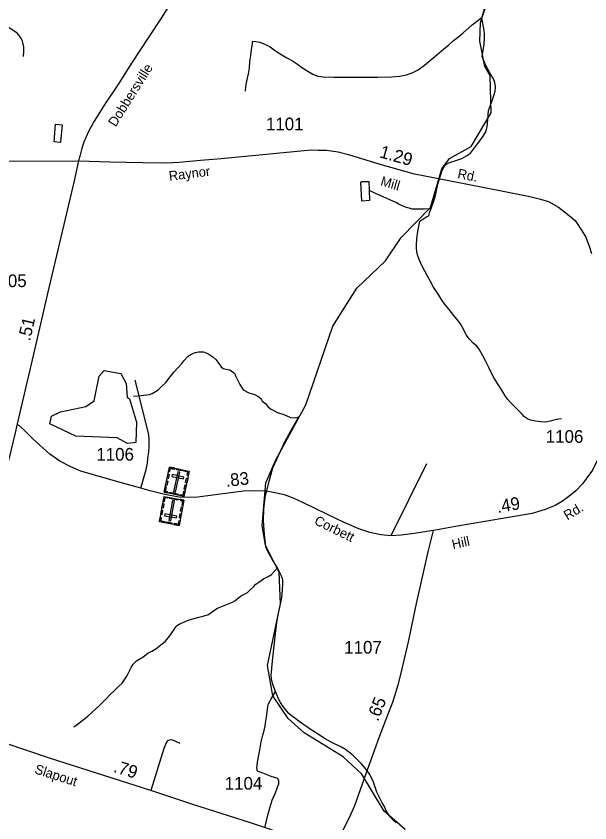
# Model space of a CAD drawing. Extents: x 2206922 to 2357709, y 510027 to 673830.
# Drawn here: x 2230172 to 2235843, y 549625 to 557602 of the extents above; entities that cross this region are included whole.
import ezdxf

# ---------------------------------------------------------------- set-up
doc = ezdxf.new("R2010")
doc.units = 0
for name, color, linetype in [('Exist Cultural Cemetery CELL', 7, 'Continuous'), ('Exist Hydrographic Creek Single Shore', 7, 'Continuous'), ('Exist Hydrographic Misc Water Feature', 7, 'Continuous'), ('Exist Hydrographic Pond Under 1500 Sq Ft', 7, 'Continuous'), ('Exist Road Non-System Type 51', 7, 'Continuous'), ('Exist Road Secondary Mileage Hundredths English Label', 7, 'Continuous'), ('Exist Road Secondary Type 51 Attributed', 7, 'Continuous'), ('Exist Road Secondary Type 51 Label', 7, 'Continuous'), ('Exist Road Secondary Type 51 Number Label', 7, 'Continuous')]:
    doc.layers.add(name, color=color, linetype=linetype)

msp = doc.modelspace()

# ---------------------------------------------------------------- linework, layer by layer
at = {"layer": 'Exist Cultural Cemetery CELL'}
for points in [[(2231688, 553143.4), (2231882.7, 553101.9), (2231829.7, 552852.8), (2231635, 552894.3)], [(2231679, 553101), (2231690.1, 553098.6), (2231696.8, 553130.1), (2231736.5, 553121.7), (2231738.8, 553132.5), (2231688, 553143.4)], [(2231760.4, 553127.9), (2231811.1, 553117.1), (2231808.8, 553106), (2231758.1, 553116.8)], [(2231663.5, 553028.5), (2231672.5, 553070.8), (2231683.7, 553068.5), (2231674.7, 553026.1)], [(2231713.7, 553068.3), (2231709.9, 553050), (2231825, 553025.5), (2231828.9, 553043.8)], [(2231788.5, 553092), (2231770.3, 553095.9), (2231728, 552897.5), (2231746.3, 552893.7)], [(2231873.8, 553059.5), (2231862.7, 553061.8), (2231869.4, 553093.3), (2231829.7, 553101.8), (2231832, 553112.6), (2231882.8, 553101.8)], [(2231649.5, 552962.7), (2231658.5, 553005.1), (2231669.7, 553002.7), (2231660.6, 552960.4)], [(2231833.6, 552925.9), (2231842.6, 552968.3), (2231853.8, 552965.9), (2231844.8, 552923.5)], [(2231847.4, 552990.4), (2231856.4, 553032.7), (2231867.5, 553030.4), (2231858.5, 552988)], [(2231667.3, 552887.5), (2231669.7, 552898.7), (2231648.2, 552903.3), (2231656.6, 552942.8), (2231645.7, 552945.1), (2231634.9, 552894.4)], [(2231693.6, 552893.6), (2231776.6, 552875.9), (2231774.2, 552864.8), (2231691.2, 552882.4)], [(2231797.3, 552859.7), (2231799.7, 552871), (2231821.2, 552866.4), (2231829.6, 552905.9), (2231840.5, 552903.6), (2231829.7, 552852.8)], [(2231783, 552566), (2231587.2, 552602.3), (2231633.6, 552852.6), (2231829.4, 552816.4)], [(2231666.2, 552846.6), (2231664.1, 552835.3), (2231642.5, 552839.3), (2231635.1, 552799.6), (2231624.2, 552801.6), (2231633.6, 552852.6)], [(2231681.1, 552614.7), (2231699.5, 552611.3), (2231736.4, 552810.7), (2231718.1, 552814.1)], [(2231770.8, 552815.5), (2231687.4, 552831), (2231689.4, 552842.2), (2231772.9, 552826.7)], [(2231796.9, 552822.3), (2231794.8, 552811), (2231816.4, 552807), (2231809, 552767.3), (2231820, 552765.3), (2231829.4, 552816.3)], [(2231619.6, 552714.7), (2231611.7, 552672.1), (2231600.5, 552674.2), (2231608.4, 552716.8)], [(2231631.6, 552779.5), (2231623.7, 552736.9), (2231612.6, 552739), (2231620.4, 552781.6)], [(2231816.7, 552747.6), (2231808.8, 552705), (2231797.6, 552707.1), (2231805.5, 552749.7)], [(2231595.1, 552644.9), (2231606.2, 552642.9), (2231600.4, 552611.2), (2231640.2, 552603.8), (2231638.2, 552592.9), (2231587.2, 552602.3)], [(2231755.3, 552640.3), (2231758.7, 552658.7), (2231642.9, 552680.2), (2231639.5, 552661.8)], [(2231804.4, 552681.5), (2231796.5, 552638.9), (2231785.3, 552641), (2231793.2, 552683.6)], [(2231710.2, 552579.5), (2231659.2, 552589), (2231661.3, 552600.2), (2231712.2, 552590.7)], [(2231790.9, 552608.6), (2231779.7, 552610.6), (2231773.8, 552579), (2231734, 552586.4), (2231731.9, 552575.4), (2231783, 552566)]]:
    msp.add_lwpolyline(points, close=True, dxfattribs=at)
at = {"layer": 'Exist Hydrographic Creek Single Shore'}
msp.add_lwpolyline([(2234018.3, 549558.5), (2233808.3, 549739.8), (2233589.3, 550105), (2233404.3, 550279.3), (2233019.2, 550516.7), (2232860.3, 550657.6), (2232708.2, 550880.5), (2232656.3, 551179.9), (2232784.2, 551790.7), (2232773.2, 552099.2), (2232637.2, 552370.9), (2232602.2, 552561.8), (2232641.3, 552987.5), (2232739.3, 553215), (2233034.2, 553756.9), (2233303.2, 554535.3), (2233541.3, 554910.9), (2233822.2, 555180.8), (2233978.3, 555413.8), (2234268.2, 555709.7), (2234381.2, 556091.2), (2234455.2, 556194.7), (2234671.3, 556311.6), (2234868.2, 556645.5), (2234857.3, 557013), (2234806.3, 557102.6), (2234754.2, 557352.9), (2234761.2, 557536.5), (2234809.3, 557696.1)], dxfattribs=at)
at = {"layer": 'Exist Hydrographic Misc Water Feature'}
for points in [[(2234779.2, 557592), (2234800.5, 557656.2), (2234808.1, 557674.1), (2234823.9, 557694.4), (2234857.7, 557722.5), (2234879.3, 557764.7), (2234902.8, 557816.7), (2234940.8, 557855.2), (2235034.3, 557912), (2235111.8, 557966.5), (2235179.3, 558034.9), (2235242.2, 558103.7), (2235323.8, 558170.1), (2235433.7, 558207), (2235586.7, 558268.3), (2235756.3, 558349.7), (2235825.8, 558404.2), (2235865, 558456.6)], [(2230244.3, 557201.1), (2230248.2, 557253.2), (2230247.3, 557297.1), (2230241.2, 557328.9), (2230232.8, 557354.9), (2230220.5, 557380.7), (2230200.6, 557408.8), (2230180.7, 557432.5), (2230158.1, 557450.1), (2230067.7, 557509.5), (2229977.7, 557550.7), (2229923.4, 557572.3), (2229863.1, 557597.6), (2229798.7, 557625.1)], [(2232437.9, 556861.3), (2232443.7, 556907), (2232451.2, 556957.4), (2232468.7, 557031.4), (2232478.3, 557091.6), (2232483.4, 557153.3), (2232491.4, 557213.3), (2232497, 557267.6), (2232509.9, 557355.7), (2232540, 557352), (2232582.1, 557344), (2232636.2, 557322.4), (2232682.1, 557296.9), (2232734.4, 557259.3), (2232796.8, 557219.9), (2232849.2, 557190.5), (2232903, 557160.9), (2232953.6, 557127.3), (2232993.6, 557097.8), (2233040.2, 557068.1), (2233104.1, 557028.4), (2233128.5, 557016.6), (2233154.4, 557009.1), (2233206.7, 557003.2), (2233312.5, 556998.2), (2233384.4, 556996.7), (2233450.5, 556997.2), (2233508.3, 556997.8), (2233590.5, 556998.4), (2233742.5, 556999.8), (2233884.1, 557002.8), (2233960, 557007.6), (2234030.1, 557022.1), (2234088, 557042.6), (2234145.4, 557070.8), (2234209, 557115.6), (2234272.7, 557170), (2234330.1, 557220.6), (2234399.6, 557279), (2234445.4, 557315.2), (2234496.8, 557359.7), (2234548.7, 557400.1), (2234566.8, 557416.5), (2234586.5, 557432.6), (2234681.2, 557517.2), (2234779.2, 557592)], [(2234272.9, 555700.8), (2234313.7, 555815.2), (2234341, 555941.2), (2234383.7, 556079.5), (2234407.4, 556117.7), (2234425.1, 556139.7), (2234450.5, 556152.2), (2234576.2, 556194.8), (2234600.4, 556207), (2234624, 556221.3), (2234661.9, 556247.6), (2234733.1, 556338.2), (2234776.9, 556396.5), (2234812.2, 556452.8), (2234821.9, 556481), (2234827.8, 556508.8), (2234833.5, 556581), (2234842.6, 556668.8), (2234879.5, 556773.2), (2234908.8, 556859.2), (2234910.2, 556901.5), (2234904.3, 556947), (2234889.9, 556981.2), (2234855.7, 557042.8), (2234816.5, 557112.4), (2234788, 557176.2), (2234780, 557202.2), (2234782.1, 557224.2), (2234799.3, 557320.1), (2234802.6, 557390.2), (2234802, 557428.4), (2234798.1, 557460.2), (2234777.4, 557568), (2234776.9, 557578.2), (2234779.2, 557592)], [(2230607, 556352.4), (2230548.8, 556357.9), (2230561.5, 556534), (2230627.7, 556528.5), (2230608.9, 556356.5), (2230607, 556352.4)], [(2233661.7, 555881.4), (2233666, 555777.8), (2233590.5, 555770.9), (2233580.5, 555961), (2233587, 555966.9), (2233640.5, 555967.4), (2233658.6, 555965.5), (2233661.7, 555881.4)], [(2233661.7, 555881.4), (2233721.7, 555852.1), (2233765.8, 555830.5), (2233832.3, 555801), (2233892.1, 555775.7), (2233930.5, 555757.7), (2233964.5, 555740.1), (2234000.2, 555722.5), (2234026.7, 555712.8), (2234054.8, 555704.9), (2234084.9, 555697.1), (2234122.8, 555695.5), (2234209, 555696.3), (2234272.9, 555700.8)], [(2234161.6, 555575.7), (2234223.3, 555612.6), (2234241.1, 555622.5), (2234247.3, 555628.5), (2234251.4, 555632.7), (2234253.2, 555638.5), (2234255.1, 555642.7), (2234258.8, 555656.7), (2234267, 555682.7), (2234272.9, 555700.8)], [(2235562.9, 553620.2), (2235511, 553611.8), (2235463.5, 553599.5), (2235409.5, 553587), (2235357.4, 553588.7), (2235305.2, 553596.2), (2235257.4, 553607.5), (2235227.2, 553621.4), (2235198.7, 553641.4), (2235174.5, 553665), (2235130.5, 553710.6), (2235084.5, 553754.4), (2235058.1, 553781.9), (2235031.6, 553811.8), (2235013.4, 553837.7), (2234973, 553903.5), (2234936.3, 553958.9), (2234897.9, 554022.6), (2234871.9, 554072.4), (2234843.4, 554126.1), (2234812.6, 554192), (2234784.3, 554241.7), (2234747.8, 554307.2), (2234725.5, 554336.9), (2234689.2, 554368.8), (2234654.9, 554408.4), (2234620.5, 554452.1), (2234596.3, 554500), (2234565.7, 554559.7), (2234527.4, 554605.2), (2234497.3, 554643.1), (2234452.8, 554700.8), (2234412.4, 554748.4), (2234377.9, 554800.1), (2234351.3, 554841.9), (2234327.1, 554877.6), (2234299, 554923.2), (2234266.6, 554979.2), (2234238.3, 555030.9), (2234211.8, 555078.7), (2234181.5, 555136.4), (2234156.7, 555196.1), (2234140.5, 555241.9), (2234132.5, 555275.6), (2234130, 555307.5), (2234129.8, 555341.6), (2234133.1, 555399.9), (2234138.6, 555453.8), (2234151.9, 555526), (2234161.6, 555575.7)], [(2231333.3, 553845.4), (2231407.1, 553852.1), (2231488.9, 553860.9), (2231517, 553871.2), (2231548.8, 553889.1), (2231574.4, 553907.6), (2231598.6, 553929.9), (2231649.9, 553980.1), (2231693.4, 554034.4), (2231732.7, 554084.8), (2231775, 554129.2), (2231808, 554167.1), (2231828.1, 554193.3), (2231867.5, 554235.6), (2231891.5, 554253.9), (2231923.4, 554270.2), (2231945.4, 554276.6), (2231973.1, 554282.5), (2231999.5, 554282.6), (2232025.1, 554281.2), (2232057.5, 554269.4), (2232087.3, 554253.6), (2232116, 554233.8), (2232144.1, 554206.1), (2232166, 554180.4), (2232198.4, 554134.6), (2232218.7, 554118.6), (2232264.2, 554109.3), (2232282.9, 554103.2), (2232298.7, 554093.5), (2232318.8, 554079.5), (2232332.7, 554063.6), (2232340.9, 554043.8), (2232383.8, 553958.3), (2232414.5, 553908.2), (2232472.6, 553876.7), (2232528.8, 553859.3), (2232560.9, 553845.5), (2232590.5, 553822), (2232604.8, 553795.9), (2232637.2, 553770.4), (2232659.8, 553742.6), (2232685.4, 553720.5), (2232754.1, 553681.4), (2232818.1, 553662), (2232882.3, 553634.4), (2232936.2, 553630.8), (2232965.9, 553640.9)], [(2232756.6, 552146.2), (2232703.9, 552233.6), (2232656.7, 552313.2), (2232638.7, 552354.9), (2232625.5, 552472.9), (2232618.6, 552614.6), (2232621.4, 552726.5), (2232635, 552840.5), (2232669.4, 552988.9), (2232710.4, 553135.2), (2232769.3, 553263.8), (2232832.2, 553397.8), (2232903, 553530.8), (2232965.9, 553640.9)], [(2230742.1, 550576.1), (2230787.9, 550606.5), (2230879.1, 550679.5), (2230998.2, 550790.1), (2231055.9, 550844.7), (2231101.4, 550893), (2231141.2, 550931.2), (2231184.4, 550973.7), (2231220.5, 551006), (2231266, 551076.1), (2231307.3, 551162.4), (2231328.8, 551194.8), (2231362.2, 551227.1), (2231428.2, 551265.8), (2231472.1, 551301.8), (2231511.9, 551324.2), (2231561.3, 551350.8), (2231585.1, 551370.7), (2231645.2, 551417.2), (2231690.5, 551475.6), (2231753.7, 551566.3), (2231767.6, 551578.4), (2231783.2, 551590.2), (2231807, 551600.4), (2231857, 551622.9), (2231917.1, 551641.4), (2231976.8, 551657.9), (2232021, 551668.3), (2232072.7, 551684.8), (2232124.2, 551720.8), (2232146.1, 551737.4), (2232163.8, 551747.3), (2232227.7, 551773.7), (2232311.4, 551808.6), (2232335.2, 551818.8), (2232388.7, 551865), (2232410.6, 551877.1), (2232458.4, 551903.6), (2232486.3, 551927.8), (2232518.1, 551958.2), (2232539.8, 551984.2), (2232571.6, 552006.5), (2232617.5, 552036.9), (2232663.3, 552061.3), (2232695.1, 552081.6), (2232756.6, 552146.2)], [(2232736.3, 550922.5), (2232710, 550994.2), (2232695.5, 551047.8), (2232693.2, 551081.9), (2232697.3, 551114.1), (2232702.2, 551190), (2232718.8, 551346), (2232739.5, 551526.2), (2232752.7, 551628), (2232771.9, 551728.2), (2232797, 551850.5), (2232806.2, 551926.5), (2232809.5, 551984.5), (2232807.6, 552026.5), (2232797.2, 552058.5), (2232778.7, 552098.2), (2232758.4, 552140.2), (2232756.6, 552146.2)], [(2232631.5, 549576.2), (2232664.3, 549714.4), (2232703.3, 549850.9), (2232714.9, 549880.7), (2232730.9, 549914.8), (2232746.3, 549949), (2232758.2, 549986.9), (2232768, 550010.9), (2232769.5, 550037.1), (2232767.4, 550045.1), (2232763.5, 550055), (2232757.8, 550061.2), (2232747.7, 550066.8), (2232693.2, 550084.3), (2232643.4, 550104), (2232593.1, 550123.7), (2232562.8, 550133.6), (2232559.3, 550137.4), (2232555, 550147.4), (2232552.9, 550155.4), (2232552.5, 550161.1), (2232558.3, 550223.5), (2232579.4, 550347.2), (2232592.3, 550425.6), (2232610, 550493.4), (2232625.7, 550551.5), (2232633.1, 550581.6), (2232637, 550609.8), (2232646.7, 550670), (2232659.8, 550773.8), (2232661.6, 550787.8), (2232665.7, 550801.8), (2232679.5, 550826), (2232689.1, 550846.1), (2232736.3, 550922.5)], [(2233928.4, 549624.7), (2233898.1, 549652.4), (2233872, 549682.2), (2233851.7, 549708), (2233827.8, 549749.8), (2233811.6, 549785.9), (2233791.1, 549823.4), (2233775.1, 549857.5), (2233752.5, 549895.3), (2233738.2, 549929.1), (2233725.6, 549967.1), (2233703.3, 550028.9), (2233668.6, 550104.7), (2233624.1, 550164.1), (2233581.5, 550211.8), (2233547.5, 550247.4), (2233507.5, 550287.1), (2233456.8, 550328.4), (2233426.5, 550350.4), (2233388.7, 550373.9), (2233300.6, 550415.3), (2233225.9, 550454.5), (2233161.7, 550498.2), (2233113.6, 550527.8), (2233079.1, 550551.6), (2233055.3, 550569), (2233006.9, 550600.6), (2232968.8, 550628.3), (2232932.5, 550656.1), (2232906.7, 550673.8), (2232888.4, 550689.9), (2232866.3, 550707.4), (2232847.8, 550729.3), (2232809.5, 550779.3), (2232785.1, 550815), (2232765.2, 550852.8), (2232736.3, 550922.5)]]:
    msp.add_lwpolyline(points, dxfattribs=at)
at = {"layer": 'Exist Hydrographic Pond Under 1500 Sq Ft'}
msp.add_lwpolyline([(2231271.2, 553375.9), (2231171.3, 553433.7), (2230763.3, 553448.4), (2230504.3, 553571.7), (2230520.3, 553646.9), (2230611.3, 553687.7), (2230860.2, 553741.7), (2230943.3, 553799.1), (2230991.3, 554040.8), (2231041.3, 554098.8), (2231208.2, 554069.2), (2231258.3, 553969.8), (2231268.3, 553835.1), (2231293.3, 553818.3), (2231361.2, 553587.3), (2231355.2, 553387.3), (2231271.2, 553375.9)], dxfattribs=at)
at = {"layer": 'Exist Road Non-System Type 51'}
msp.add_line((2234229, 553175.6), (2233874.6, 552463.6), dxfattribs=at)
for points in [[(2231403.7, 552934.5), (2231455.8, 553118.8), (2231468.8, 553182.6), (2231472.7, 553226.9), (2231483.1, 553294.6), (2231485.7, 553345.4), (2231485.7, 553409.2), (2231481.8, 553465.9), (2231349.8, 554001.8)], [(2231792.7, 550411.2), (2231720.5, 550442.6), (2231702.4, 550446.4), (2231686.6, 550444.3), (2231666.6, 550436.1), (2231656.7, 550422.1), (2231633.3, 550359.8), (2231502.7, 549945)]]:
    msp.add_lwpolyline(points, dxfattribs=at)
at = {"layer": 'Exist Road Secondary Type 51 Attributed'}
for points in [[(2232307, 559558.9), (2232241, 559338.5), (2232116.1, 558930.8), (2232004.5, 558521), (2231901.3, 558183.1), (2231879.1, 558105.6), (2231866.1, 558055.5), (2231847.9, 558006), (2231825.8, 557953.9), (2231803.6, 557905), (2231704.7, 557738.3), (2231611, 557590.5), (2231477.9, 557387.2), (2231319.4, 557146.3), (2231182.7, 556932), (2231049.9, 556732.7), (2230943.1, 556563.4), (2230887.1, 556460.5), (2230841.6, 556356.3), (2230822.1, 556295.7), (2230801.2, 556216.9), (2230789.5, 556171.3)], [(2226952.6, 556349.4), (2227246.3, 556396.3), (2227619.9, 556454.9), (2227936.3, 556507), (2228285.2, 556565.6), (2228378.9, 556573.4), (2228466.1, 556573.4), (2228523.4, 556568.2), (2228618.4, 556551.3), (2228704.4, 556525.2), (2228891.8, 556457.5), (2229104, 556371.5), (2229293.7, 556298.3), (2229416.5, 556251.7), (2229584.7, 556197.6), (2229662.1, 556181.1), (2229752.6, 556170.3), (2230040, 556166.4), (2230789.5, 556171.3)], [(2230789.5, 556171.3), (2231100.6, 556160.9), (2231424.8, 556153.1), (2231658.3, 556152.6), (2231784, 556159.4), (2231992.9, 556177.3), (2232197.2, 556193.1), (2232916.6, 556263.5), (2233088.3, 556281), (2233156.4, 556275.4), (2233239.1, 556276.2), (2233353.6, 556260.5), (2233456.9, 556233.5), (2233766.8, 556139.1), (2234105.8, 556042.5), (2234179.9, 556029.1), (2234480.8, 555968.4), (2234952.4, 555876.3), (2235248.8, 555817.9), (2235356.5, 555793.1), (2235432.9, 555768.4), (2235533.9, 555714.5), (2235621.5, 555644.9), (2235697.8, 555579.7), (2235767.5, 555474.1), (2235803.4, 555415.7), (2235837.1, 555328.1), (2235859.5, 555253.9)], [(2230789.5, 556171.3), (2230746.5, 555974), (2230482.7, 554858.7), (2230344, 554258.8), (2230182.6, 553572.1)], [(2236237.4, 553891.8), (2236188, 553811.1), (2236138.5, 553697.1), (2236063, 553517.4), (2236005.7, 553392.3), (2235954.9, 553284.2), (2235906.8, 553187.8), (2235869, 553112.3), (2235813, 553038), (2235770.1, 552978.1), (2235705, 552909.1), (2235636, 552851.8), (2235573.5, 552806.2), (2235501.9, 552763.2), (2235401.7, 552724.1), (2235272.8, 552683.7), (2235020.2, 552640.7), (2234824.9, 552609.5), (2234516, 552556.2), (2234296.4, 552517)], [(2230182.6, 553572.1), (2230160.5, 553480.2), (2230116.2, 553290.7), (2230018.6, 552897.3), (2229947.8, 552589.2), (2229894.8, 552345.2), (2229892.1, 552332.8), (2229837.9, 552086.4), (2229791.8, 551880.2), (2229760.8, 551736), (2229741.7, 551641.9), (2229708.4, 551545.8), (2229665.4, 551435.3), (2229622.2, 551335), (2229537.6, 551158.5), (2229412, 550895.6), (2229298.8, 550665.9)], [(2234296.4, 552517), (2234189.6, 552500.1), (2234106.3, 552487), (2233979, 552469.9), (2233874.6, 552463.6), (2233778.3, 552472.7), (2233668.9, 552497.5), (2233558.3, 552532.6), (2233415.1, 552594.5), (2233249.7, 552675.3), (2233006.3, 552791.8), (2232920.4, 552832.2), (2232824, 552867.4), (2232714.1, 552891.6), (2232644.4, 552903.9), (2232528.5, 552908.4), (2232417.8, 552903.2), (2232214.8, 552879.8), (2231968.8, 552845.5), (2231876.9, 552840.7), (2231784.8, 552844), (2231640.8, 552870.7), (2231496.5, 552909.6), (2231403.7, 552934.5), (2231175.9, 552996.8), (2230959.6, 553059.2), (2230811.2, 553104), (2230712.4, 553144.8), (2230602.6, 553200.2), (2230504.1, 553269.9), (2230337.5, 553423.6), (2230246.4, 553510.8), (2230182.6, 553572.1)], [(2233239, 549296.6), (2233265.3, 549339.2), (2233291.6, 549383.1), (2233336.1, 549450.4), (2233403.1, 549552.6), (2233479.6, 549709.2), (2233519, 549797.4), (2233632.1, 550111.8), (2233761.7, 550469.9), (2233854.7, 550720.9), (2233894.2, 550819.7), (2233925.2, 550915.5), (2233953.4, 551011.4), (2233983.9, 551134.6), (2234052, 551416.1), (2234131, 551794), (2234246.5, 552304.5), (2234296.4, 552517)], [(2233239, 549296.6), (2233198.9, 549320.4), (2233124.7, 549362.5), (2233034.3, 549411.7), (2232924, 549462.8), (2232759.5, 549533.5), (2232665.3, 549564.6), (2232478.8, 549627.1), (2231929.7, 549802.6), (2231502.7, 549945), (2230502.5, 550264.7), (2229623, 550561.2), (2229298.8, 550665.9)]]:
    msp.add_lwpolyline(points, dxfattribs=at)

# ---------------------------------------------------------------- texts
at = {"layer": 'Exist Road Secondary Mileage Hundredths English Label'}
for s, rotation, p in [('1.29', 344.09587, (2233756.3, 556207.1)), ('.51', 76.98511, (2230308.5, 554382.8)), ('.83', 6.58547, (2232248.8, 552946.6)), ('.49', 9.65913, (2234931.9, 552689.1)), ('.65', 68.20943, (2233747.7, 550621.5)), ('.79', 342.27417, (2231127, 550130.7))]:
    msp.add_text(s, height=125, rotation=rotation, dxfattribs=at).set_placement(p)
at = {"layer": 'Exist Road Secondary Type 51 Label'}
for s, rotation, p in [('Dobbersville', 57.86661, (2231155, 556501.1)), ('Raynor', 7.10929, (2231687.2, 555973.4)), ('Rd.', 348.67294, (2234529.8, 556001.7)), ('Mill', 343.73312, (2233767.1, 555930)), ('Rd.', 30.63712, (2235620, 552615)), ('Corbett', 334.1959, (2233110.8, 552581.5)), ('Hill', 12.2604, (2234490, 552330.6)), ('Slapout', 342.27417, (2230346.9, 550116.7))]:
    msp.add_text(s, height=95, rotation=rotation, dxfattribs=at).set_placement(p)
at = {"layer": 'Exist Road Secondary Type 51 Number Label'}
for s, p in [('1101', (2232641.2, 556473.2)), ('1105', (2229903.7, 554922.7)), ('1106', (2235407.1, 553383)), ('1106', (2230964.4, 553206.9)), ('1107', (2233414.8, 551298.7)), ('1104', (2232233.7, 549953.7))]:
    msp.add_text(s, height=125, dxfattribs=at).set_placement(p)

doc.saveas('drawing.dxf')
